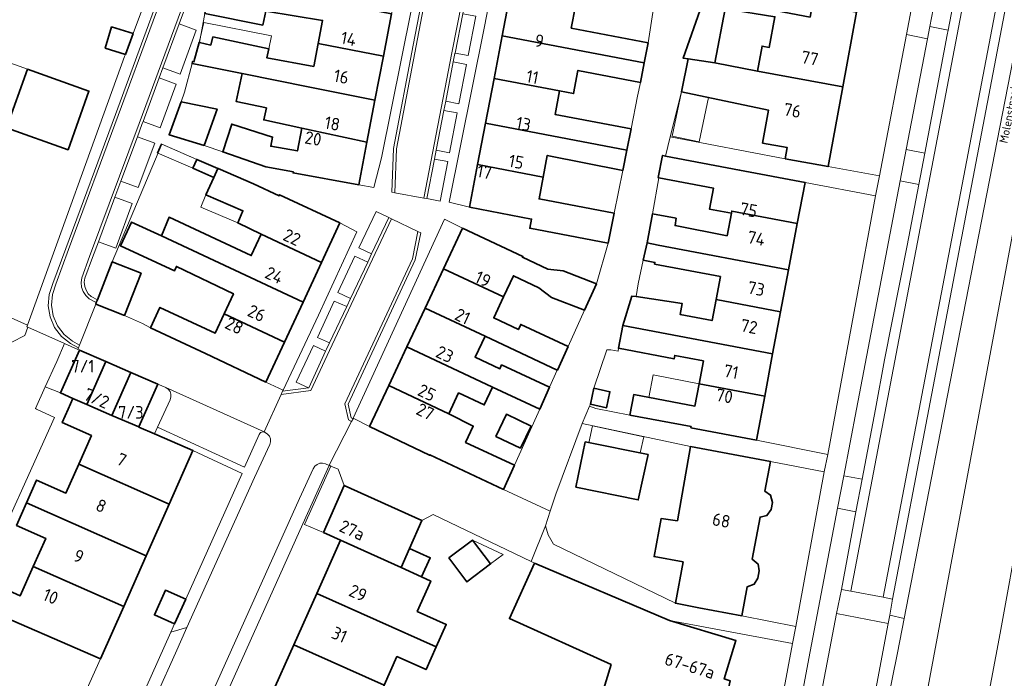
# Model space of a CAD drawing. Header units: metres. Extents: x 149984 to 156489, y 469398 to 478068.
# Tile 504 of 656: x 154183 to 154288, y 473471 to 473542. Entities that reach past the tile are written whole.
import ezdxf
from ezdxf.enums import TextEntityAlignment as Align

# ---------------------------------------------------------------- set-up
doc = ezdxf.new("R2010")
doc.units = ezdxf.units.M
doc.header["$LTSCALE"] = 0.75
for name, color, linetype, lineweight in [('B-WE-GR-BEPLANTING_CULTUUR_HEESTERS-GV', 252, 'Continuous', 18), ('B-WE-OG-BEBOUWING-GV', 6, 'Continuous', 35), ('B-WE-OG-BEBOUWING-T18', 1, 'Continuous', 18), ('B-WE-OG-BEBOUWING_LUIFEL-GV', 6, 'Continuous', 18), ('B-WE-OG-TERREIN_ERF-GV', 252, 'Continuous', 18), ('B-WE-OG-TERREIN_OEVER-GV', 252, 'Continuous', 18), ('B-WE-OG-TOPOGRAFIE-T18', 7, 'Continuous', 18), ('B-WE-OG-WATER-GV', 252, 'Continuous', 18), ('B-WE-VH-OPENVERHARDING_BETONSTRAATSTEEN-GV', 252, 'Continuous', 18), ('B-WE-VH-OPENVERHARDING_STRAATBAKSTEEN-GV', 252, 'Continuous', 18), ('B-WE-VH-OPENVERHARDING_TEGEL-GV', 252, 'Continuous', 18)]:
    doc.layers.add(name, color=color, linetype=linetype, lineweight=lineweight)
doc.styles.add('NLCS-ISO-M500-T18', font='NLCS-ISO.ttf', dxfattribs={"height": 0.9})
doc.styles.add('NLCS-ISO-M750-T18', font='NLCS-ISO.ttf', dxfattribs={"height": 1.35})

msp = doc.modelspace()

# ---------------------------------------------------------------- linework, layer by layer
at = {"layer": 'B-WE-GR-BEPLANTING_CULTUUR_HEESTERS-GV', "flags": 128}
for points in [[(154143.619, 473524.623), (154149.144, 473522.146), (154152.88, 473520.438), (154171.164, 473512.184), (154182.161, 473507.143), (154183.552, 473507.866), (154183.845, 473508.766), (154183.767, 473508.801), (154183.832, 473508.98), (154144.352, 473526.656), (154144.328, 473526.589)], [(154187.344, 473501.744), (154189.374, 473506.312), (154189.213, 473506.383), (154187.779, 473507.019), (154186.944, 473505.097), (154185.726, 473502.409)], [(154195.702, 473498.108), (154195.716, 473498.102), (154197.382, 473497.381), (154197.709, 473498.088), (154199.064, 473501.019), (154199.154, 473501.309), (154199.15, 473501.612), (154199.051, 473501.898), (154198.868, 473502.14), (154198.619, 473502.313), (154197.745, 473502.693)], [(154215.444, 473486.838), (154217.646, 473491.864), (154217.01, 473493.59), (154216.244, 473493.928), (154213.43, 473487.689)]]:
    msp.add_lwpolyline(points, close=True, dxfattribs=at)
at = {"layer": 'B-WE-OG-BEBOUWING-GV', "flags": 128}
for points in [[(154254.379, 473537.424), (154257.24, 473536.968), (154258.333, 473542.735), (154263.669, 473541.907), (154263.062, 473538.632), (154262.296, 473538.777), (154261.789, 473536.105), (154270.904, 473534.435), (154272.365, 473542.407), (154267.673, 473543.267), (154267.417, 473541.871), (154263.868, 473542.524), (154264.731, 473547.224), (154256.902, 473548.663), (154255.88, 473543.259), (154253.853, 473537.495)], [(154221.841, 473537.678), (154222.714, 473542.226), (154203.627, 473545.959), (154202.778, 473542.248), (154208.956, 473541.014), (154209.282, 473542.489), (154215.344, 473541.511), (154214.873, 473539.055)], [(154250.112, 473539.126), (154241.916, 473540.697), (154242.36, 473543.015), (154235.39, 473544.347), (154234.535, 473539.874), (154249.7, 473536.977)], [(154192.109, 473538.561), (154194.279, 473537.882), (154195.101, 473540.103), (154192.816, 473540.818)], [(154220.941, 473532.99), (154221.841, 473537.678), (154214.873, 473539.055), (154214.402, 473536.601), (154209.405, 473537.501), (154209.611, 473538.479), (154203.623, 473539.742), (154203.406, 473538.868), (154202.213, 473539.153), (154202.151, 473539.168), (154201.609, 473537.087), (154201.463, 473537.125), (154201.404, 473536.898), (154206.741, 473535.831), (154213.967, 473534.385)], [(154234.535, 473539.874), (154233.665, 473535.32), (154240.665, 473533.983), (154242.149, 473533.7), (154242.622, 473536.174), (154249.3, 473534.893), (154249.7, 473536.977)], [(154261.789, 473536.105), (154257.24, 473536.968), (154254.379, 473537.424), (154253.688, 473533.89), (154262.982, 473531.925), (154262.34, 473528.414), (154264.986, 473527.93), (154264.768, 473526.74), (154269.341, 473525.902), (154270.904, 473534.435)], [(154183.819, 473536.305), (154181.595, 473530.041), (154188.167, 473527.707), (154190.391, 473533.972)], [(154213.118, 473530.007), (154220.08, 473528.506), (154220.941, 473532.99), (154213.967, 473534.385), (154206.741, 473535.831), (154206.1, 473532.859), (154209.339, 473532.16), (154209.063, 473530.881)], [(154247.833, 473527.646), (154248.29, 473529.932), (154240.187, 473531.48), (154240.665, 473533.983), (154233.665, 473535.32), (154232.749, 473530.528)], [(154200.234, 473532.821), (154198.955, 473529.307), (154202.703, 473528.156), (154204.076, 473532.041)], [(154220.08, 473528.506), (154213.118, 473530.007), (154212.657, 473527.57), (154209.803, 473528.084), (154210.008, 473529.053), (154205.645, 473530.447), (154204.687, 473527.467), (154209.27, 473525.876), (154212.222, 473525.344), (154212.201, 473525.226), (154219.208, 473523.963)], [(154247.4, 473525.481), (154247.833, 473527.646), (154232.749, 473530.528), (154231.906, 473526.115), (154238.907, 473524.778), (154239.351, 473527.102)], [(154259.011, 473520.922), (154259.056, 473521.162), (154266.051, 473519.84), (154266.878, 473524.214), (154259.881, 473525.532), (154251.991, 473527.018), (154251.684, 473527.076), (154251.646, 473527.083), (154251.202, 473524.725), (154251.278, 473524.71), (154257.098, 473523.614), (154256.674, 473521.364)], [(154203.743, 473524.748), (154204.174, 473525.689), (154201.913, 473526.67), (154201.501, 473525.721)], [(154231.036, 473521.561), (154237.666, 473520.295), (154237.478, 473519.313), (154245.847, 473517.715), (154246.488, 473520.921), (154238.463, 473522.455), (154238.907, 473524.778), (154231.906, 473526.115)], [(154208.782, 473518.677), (154215.236, 473515.671), (154217.204, 473519.895), (154210.759, 473522.895), (154210.712, 473522.796), (154207.974, 473524.07), (154204.177, 473525.695), (154204.174, 473525.689), (154203.743, 473524.748), (154202.887, 473522.877), (154206.843, 473521.189), (154206.287, 473519.885), (154206.293, 473519.882)], [(154251.185, 473517.529), (154265.117, 473514.896), (154266.051, 473519.84), (154259.056, 473521.162), (154259.011, 473520.922), (154258.555, 473518.514), (154252.995, 473519.611), (154253.109, 473520.391), (154250.594, 473520.866), (154250.006, 473517.751)], [(154198.128, 473518.498), (154194.937, 473519.98), (154193.755, 473517.443), (154199.512, 473514.763), (154199.74, 473515.252), (154205.827, 473512.331), (154204.824, 473510.178), (154211.278, 473507.173), (154213.269, 473511.446)], [(154198.128, 473518.498), (154213.269, 473511.446), (154215.236, 473515.671), (154208.782, 473518.677), (154207.727, 473516.412), (154198.95, 473520.495)], [(154230.3, 473519.337), (154228.267, 473515.002), (154234.674, 473511.997), (154235.724, 473514.249), (154238.452, 473512.978), (154239.793, 473511.929), (154243.325, 473510.583), (154244.599, 473513.4), (154241.031, 473514.763), (154239.407, 473514.947), (154236.691, 473516.22), (154236.738, 473516.318)], [(154265.117, 473514.896), (154251.185, 473517.529), (154250.006, 473517.751), (154249.603, 473515.915), (154250.836, 473515.682), (154250.801, 473515.494), (154257.836, 473514.164), (154257.373, 473511.713), (154264.27, 473510.411)], [(154194.177, 473510.013), (154195.954, 473514.526), (154192.887, 473515.744), (154191.293, 473511.695), (154191.171, 473511.385), (154191.11, 473511.231), (154191.123, 473511.226)], [(154226.299, 473510.807), (154232.717, 473507.796), (154240.409, 473504.188), (154240.43, 473504.178), (154241.563, 473506.684), (154236.513, 473509.052), (154236.258, 473508.511), (154233.624, 473509.746), (154234.674, 473511.997), (154228.267, 473515.002)], [(154263.422, 473505.925), (154264.27, 473510.411), (154257.373, 473511.713), (154256.948, 473509.462), (154253.545, 473510.105), (154253.767, 473511.281), (154248.842, 473512.019), (154248.382, 473512.088), (154247.411, 473508.95)], [(154211.278, 473507.173), (154204.824, 473510.178), (154203.864, 473508.116), (154197.966, 473510.871), (154196.956, 473508.705), (154202.855, 473505.948), (154209.288, 473502.899)], [(154232.717, 473507.796), (154226.299, 473510.807), (154224.349, 473506.651), (154233.497, 473502.36), (154238.536, 473500.003), (154238.543, 473500), (154239.594, 473502.35), (154234.472, 473504.737), (154234.282, 473504.328), (154231.64, 473505.562)], [(154262.568, 473501.407), (154263.422, 473505.925), (154247.411, 473508.95), (154246.949, 473506.504), (154252.9, 473505.379), (154252.969, 473505.743), (154256.031, 473505.165), (154255.571, 473502.729)], [(154192.182, 473505.098), (154189.374, 473506.312), (154187.344, 473501.744), (154188.679, 473501.152), (154190.146, 473500.516)], [(154228.834, 473499.521), (154229.872, 473501.74), (154232.606, 473500.458), (154233.497, 473502.36), (154224.349, 473506.651), (154222.417, 473502.531)], [(154192.845, 473499.346), (154194.881, 473503.931), (154192.182, 473505.098), (154190.146, 473500.516)], [(154194.881, 473503.931), (154192.845, 473499.346), (154195.702, 473498.108), (154197.745, 473502.693)], [(154261.679, 473496.7), (154262.568, 473501.407), (154255.571, 473502.729), (154255.118, 473500.332), (154248.592, 473501.559), (154248.179, 473499.367), (154254.705, 473498.14), (154254.683, 473498.023)], [(154235.833, 473494.019), (154230.624, 473496.463), (154231.435, 473498.193), (154228.834, 473499.521), (154222.417, 473502.531), (154220.363, 473498.153), (154226.78, 473495.093), (154226.804, 473495.142), (154234.677, 473491.448)], [(154244.33, 473502.24), (154243.96, 473500.524), (154245.673, 473500.155), (154246.043, 473501.871)], [(154198.961, 473489.867), (154201.503, 473495.599), (154197.641, 473497.269), (154197.382, 473497.381), (154195.716, 473498.102), (154195.702, 473498.108), (154192.845, 473499.346), (154190.146, 473500.516), (154188.679, 473501.152), (154188.167, 473500), (154187.534, 473498.574), (154190.65, 473497.19), (154189.3, 473494.152)], [(154236.48, 473495.842), (154237.611, 473498.21), (154234.991, 473499.462), (154233.859, 473497.094)], [(154242.41, 473491.68), (154249.06, 473490.32), (154250.12, 473495.16), (154243.4, 473496.51)], [(154262.586, 473491.244), (154263.177, 473494.438), (154254.633, 473496.017), (154253.249, 473488.087), (154251.517, 473488.348), (154250.762, 473484.267), (154253.859, 473483.694), (154253.043, 473479.279), (154255.537, 473478.797), (154260.127, 473477.948), (154260.7, 473481.045), (154261.461, 473481.311), (154261.834, 473481.954), (154261.98, 473482.741), (154261.861, 473483.475), (154261.246, 473483.995), (154262.077, 473488.491), (154262.801, 473488.655), (154263.252, 473489.288), (154263.391, 473490.058), (154263.207, 473490.81)], [(154196.516, 473484.353), (154198.961, 473489.867), (154189.3, 473494.152), (154187.921, 473491.049), (154184.805, 473492.433), (154183.734, 473490.022)], [(154215.444, 473486.838), (154217.266, 473486.015), (154223.726, 473483.093), (154224.636, 473485.139), (154225.961, 473488.119), (154217.646, 473491.864)], [(154183.734, 473490.022), (154182.658, 473487.6), (154185.774, 473486.216), (154184.441, 473483.216), (154194.11, 473478.928), (154196.516, 473484.353)], [(154214.721, 473480.323), (154227.482, 473474.617), (154228.562, 473477.032), (154225.45, 473478.424), (154226.897, 473481.66), (154225.925, 473482.099), (154223.726, 473483.093), (154217.266, 473486.015)], [(154228.821, 473484.123), (154230.76, 473481.567), (154233.285, 473483.483), (154231.346, 473486.038)], [(154224.636, 473485.139), (154223.726, 473483.093), (154225.925, 473482.099), (154226.847, 473484.14)], [(154191.636, 473473.349), (154194.11, 473478.928), (154184.441, 473483.216), (154183.054, 473480.092), (154179.937, 473481.476), (154178.797, 473478.909)], [(154237.973, 473483.582), (154235.295, 473477.65), (154246.157, 473472.741), (154245.101, 473469.266), (154257.661, 473465.443), (154258.871, 473471.013), (154258.254, 473471.216), (154259.496, 473475.302), (154252.407, 473477.458)], [(154199.538, 473477.076), (154200.721, 473479.706), (154198.564, 473480.676), (154197.382, 473478.046)], [(154212.269, 473474.841), (154221.918, 473470.527), (154223.29, 473473.595), (154226.403, 473472.203), (154227.482, 473474.617), (154214.721, 473480.323)], [(154221.918, 473470.527), (154212.269, 473474.841), (154209.82, 473469.364), (154222.582, 473463.658), (154223.66, 473466.069), (154220.547, 473467.461)]]:
    msp.add_lwpolyline(points, close=True, dxfattribs=at)
at = {"layer": 'B-WE-OG-BEBOUWING_LUIFEL-GV', "flags": 128}
for points in [[(154209.611, 473538.479), (154209.886, 473539.864), (154202.66, 473541.299), (154202.151, 473539.168), (154203.406, 473538.868), (154203.623, 473539.742)], [(154181.595, 473530.041), (154183.819, 473536.305), (154180.108, 473537.623), (154177.884, 473531.359)], [(154253.688, 473533.89), (154252.69, 473529.167), (154255.562, 473528.56), (154256.561, 473533.283)], [(154201.501, 473525.721), (154201.913, 473526.67), (154198.099, 473528.325), (154197.687, 473527.376)], [(154202.887, 473522.877), (154202.331, 473521.572), (154206.287, 473519.885), (154206.843, 473521.189)], [(154255.571, 473502.729), (154250.653, 473503.659), (154250.2, 473501.257), (154255.118, 473500.332)], [(154249.283, 473495.328), (154249.651, 473497.069), (154244.161, 473498.228), (154243.8, 473496.43)], [(154233.285, 473483.483), (154234.636, 473484.5), (154231.346, 473486.038)]]:
    msp.add_lwpolyline(points, close=True, dxfattribs=at)
at = {"layer": 'B-WE-OG-TERREIN_ERF-GV', "flags": 128}
for points in [[(154144.352, 473526.656), (154183.832, 473508.98), (154194.2, 473537.669), (154194.279, 473537.882), (154192.109, 473538.561), (154192.816, 473540.818), (154195.101, 473540.103), (154197.057, 473545.386), (154202.514, 473559.88), (154204.686, 473559.153), (154225.836, 473555.212), (154227.276, 473555.606), (154228.817, 473563.365), (154229.44, 473566.556), (154229.499, 473566.856), (154233.625, 473587.752), (154222.397, 473590.664), (154220.929, 473591.337), (154219.349, 473588.054), (154211.724, 473591.725), (154213.6, 473595.61)], [(154272.365, 473542.407), (154270.904, 473534.435), (154269.341, 473525.902), (154274.828, 473524.931), (154277.727, 473539.989), (154279.417, 473549.065)], [(154196.421, 473470.144), (154199.139, 473476.188), (154199.538, 473477.076), (154197.382, 473478.046), (154198.564, 473480.676), (154200.721, 473479.706), (154206.764, 473493.146), (154201.503, 473495.599), (154198.961, 473489.867), (154196.516, 473484.353), (154194.11, 473478.928), (154191.636, 473473.349), (154188.565, 473466.56)], [(154209.82, 473469.364), (154212.269, 473474.841), (154214.721, 473480.323), (154217.266, 473486.015), (154215.444, 473486.838), (154213.43, 473487.689), (154216.244, 473493.928), (154216.048, 473494.015), (154216.041, 473494.002), (154213.239, 473487.77), (154201.517, 473461.696)], [(154245.101, 473469.266), (154246.157, 473472.741), (154235.295, 473477.65), (154237.973, 473483.582), (154237.625, 473483.749), (154227.17, 473488.75), (154225.961, 473488.119), (154224.636, 473485.139), (154226.847, 473484.14), (154225.925, 473482.099), (154226.897, 473481.66), (154225.45, 473478.424), (154228.562, 473477.032), (154227.482, 473474.617), (154226.403, 473472.203), (154223.29, 473473.595), (154221.918, 473470.527)], [(154188.565, 473466.56), (154191.636, 473473.349), (154178.797, 473478.909)], [(154262.942, 473461.071), (154265.553, 473474.982), (154263.267, 473475.428), (154252.407, 473477.458), (154259.496, 473475.302), (154258.254, 473471.216)]]:
    msp.add_lwpolyline(points, dxfattribs=at)
for points in [[(154224.486, 473551.461), (154223.585, 473546.767), (154222.714, 473542.226), (154221.841, 473537.678), (154220.941, 473532.99), (154220.08, 473528.506), (154219.208, 473523.963), (154220.83, 473523.66), (154221.64, 473526.85), (154224.85, 473542.74), (154226.414, 473551.131)], [(154233.665, 473535.32), (154234.535, 473539.874), (154235.39, 473544.347), (154236.291, 473549.064), (154234.308, 473549.448), (154232.57, 473540.49), (154228.87, 473522.09), (154231.036, 473521.561), (154231.906, 473526.115), (154232.749, 473530.528)], [(154242.36, 473543.015), (154241.916, 473540.697), (154250.112, 473539.126), (154250.766, 473543.294), (154250.106, 473542.694), (154247.561, 473543.178), (154247.762, 473544.239), (154245.749, 473544.656), (154245.789, 473544.861), (154242.824, 473545.441)], [(154257.24, 473536.968), (154261.789, 473536.105), (154262.296, 473538.777), (154263.062, 473538.632), (154263.669, 473541.907), (154258.333, 473542.735)], [(154202.778, 473542.248), (154202.213, 473539.153), (154203.406, 473538.868), (154203.623, 473539.742), (154209.611, 473538.479), (154209.405, 473537.501), (154214.402, 473536.601), (154214.873, 473539.055), (154215.344, 473541.511), (154209.282, 473542.489), (154208.956, 473541.014)], [(154200.614, 473533.865), (154200.234, 473532.821), (154204.076, 473532.041), (154202.703, 473528.156), (154204.687, 473527.467), (154205.645, 473530.447), (154210.008, 473529.053), (154209.803, 473528.084), (154212.657, 473527.57), (154213.118, 473530.007), (154209.063, 473530.881), (154209.339, 473532.16), (154206.1, 473532.859), (154206.741, 473535.831), (154201.404, 473536.898)], [(154190.391, 473533.972), (154188.167, 473527.707), (154181.595, 473530.041), (154183.819, 473536.305)], [(154240.665, 473533.983), (154240.187, 473531.48), (154248.29, 473529.932), (154248.989, 473533.423), (154249.3, 473534.893), (154242.622, 473536.174), (154242.149, 473533.7)], [(154253.688, 473533.89), (154252.47, 473529.07), (154264.768, 473526.74), (154264.986, 473527.93), (154262.34, 473528.414), (154262.982, 473531.925)], [(154204.824, 473510.178), (154205.827, 473512.331), (154199.74, 473515.252), (154199.512, 473514.763), (154193.755, 473517.443), (154194.937, 473519.98), (154198.128, 473518.498), (154198.95, 473520.495), (154207.727, 473516.412), (154208.782, 473518.677), (154206.293, 473519.882), (154206.287, 473519.885), (154206.843, 473521.189), (154202.887, 473522.877), (154203.743, 473524.748), (154201.501, 473525.721), (154201.913, 473526.67), (154198.18, 473528.29), (154192.887, 473515.744), (154195.954, 473514.526), (154194.177, 473510.013), (154196.1, 473509.14), (154196.956, 473508.705), (154197.966, 473510.871), (154203.864, 473508.116)], [(154247.4, 473525.481), (154239.351, 473527.102), (154238.907, 473524.778), (154238.463, 473522.455), (154246.488, 473520.921)], [(154251.278, 473524.71), (154250.594, 473520.866), (154253.109, 473520.391), (154252.995, 473519.611), (154258.555, 473518.514), (154259.011, 473520.922), (154256.674, 473521.364), (154257.098, 473523.614)], [(154264.27, 473510.411), (154263.422, 473505.925), (154262.568, 473501.407), (154261.679, 473496.7), (154269.301, 473495.178), (154270.19, 473500), (154274.389, 473522.767), (154266.878, 473524.214), (154266.051, 473519.84), (154265.117, 473514.896)], [(154219.01, 473518.93), (154217.204, 473519.895), (154215.236, 473515.671), (154213.269, 473511.446), (154211.278, 473507.173), (154209.288, 473502.899), (154211.119, 473502.043), (154214.92, 473510.03)], [(154228.267, 473515.002), (154230.3, 473519.337), (154228.364, 473520.301), (154218.628, 473499.04), (154220.363, 473498.153), (154222.417, 473502.531), (154224.349, 473506.651), (154226.299, 473510.807)], [(154250.836, 473515.682), (154249.603, 473515.915), (154249.05, 473513.39), (154248.842, 473512.019), (154253.767, 473511.281), (154253.545, 473510.105), (154256.948, 473509.462), (154257.373, 473511.713), (154257.836, 473514.164), (154250.801, 473515.494)], [(154241.563, 473506.684), (154243.325, 473510.583), (154239.793, 473511.929), (154238.452, 473512.978), (154235.724, 473514.249), (154234.674, 473511.997), (154233.624, 473509.746), (154236.258, 473508.511), (154236.513, 473509.052)], [(154232.717, 473507.796), (154231.64, 473505.562), (154234.282, 473504.328), (154234.472, 473504.737), (154239.594, 473502.35), (154240.409, 473504.188)], [(154243.844, 473500.319), (154244.523, 473500.063), (154248.179, 473499.367), (154248.592, 473501.559), (154255.118, 473500.332), (154255.571, 473502.729), (154256.031, 473505.165), (154252.969, 473505.743), (154252.9, 473505.379), (154246.949, 473506.504), (154246.918, 473506.206), (154246.133, 473506.334), (154245.72, 473506.35), (154244.33, 473502.24), (154246.043, 473501.871), (154245.673, 473500.155), (154243.96, 473500.524)], [(154177.918, 473479.594), (154178.797, 473478.909), (154179.937, 473481.476), (154183.054, 473480.092), (154184.441, 473483.216), (154185.774, 473486.216), (154182.658, 473487.6), (154183.734, 473490.022), (154184.805, 473492.433), (154187.921, 473491.049), (154189.3, 473494.152), (154190.65, 473497.19), (154187.534, 473498.574), (154188.167, 473500), (154188.679, 473501.152), (154187.344, 473501.744), (154185.726, 473502.409), (154184.664, 473500.066), (154184.804, 473500), (154186.707, 473499.107), (154178.943, 473481.953)], [(154233.497, 473502.36), (154232.606, 473500.458), (154229.872, 473501.74), (154228.834, 473499.521), (154231.435, 473498.193), (154230.624, 473496.463), (154235.833, 473494.019), (154238.186, 473499.211), (154238.536, 473500.003)], [(154236.48, 473495.842), (154233.859, 473497.094), (154234.991, 473499.462), (154237.611, 473498.21)], [(154239.665, 473489.108), (154239.16, 473487.57), (154239.44, 473486.6), (154240, 473485.58), (154253.043, 473479.279), (154253.859, 473483.694), (154250.762, 473484.267), (154251.517, 473488.348), (154253.249, 473488.087), (154254.633, 473496.017), (154243.06, 473498.46), (154240.26, 473490.92)], [(154242.41, 473491.68), (154243.4, 473496.51), (154250.12, 473495.16), (154249.06, 473490.32)], [(154263.177, 473494.438), (154262.586, 473491.244), (154263.207, 473490.81), (154263.391, 473490.058), (154263.252, 473489.288), (154262.801, 473488.655), (154262.077, 473488.491), (154261.246, 473483.995), (154261.861, 473483.475), (154261.98, 473482.741), (154261.834, 473481.954), (154261.461, 473481.311), (154260.7, 473481.045), (154260.127, 473477.948), (154265.88, 473476.809), (154268.915, 473493.319)], [(154228.821, 473484.123), (154231.346, 473486.038), (154233.285, 473483.483), (154230.76, 473481.567)]]:
    msp.add_lwpolyline(points, close=True, dxfattribs=at)
at = {"layer": 'B-WE-OG-TERREIN_OEVER-GV', "flags": 128}
for points in [[(154298.207, 473567.724), (154298.099, 473567.743), (154295.502, 473566.078), (154295.313, 473566.294), (154295.224, 473566.445), (154294.71, 473566.087), (154281.82, 473500), (154277.468, 473477.657), (154276.754, 473473.985), (154275.659, 473468.558), (154275.06, 473465.714), (154274.86, 473464.687), (154274.125, 473460.906), (154271.907, 473448.685), (154261.467, 473391.149), (154261.53, 473391.134), (154265.097, 473390.34), (154266.59, 473398.31)], [(154292.07, 473500), (154287.71, 473476.08), (154282.51, 473448.53), (154277.74, 473422.49), (154271.423, 473389.053), (154274.002, 473388.798), (154274.475, 473389.662), (154278.754, 473412.751), (154287.927, 473461.695), (154292.247, 473485.028), (154295.063, 473500), (154302.447, 473539.282), (154306.517, 473560.765), (154306.591, 473562.088), (154306.701, 473564.056), (154306.358, 473564.098), (154304.733, 473566.567)]]:
    msp.add_lwpolyline(points, close=True, dxfattribs=at)
at = {"layer": 'B-WE-OG-WATER-GV', "flags": 128}
msp.add_lwpolyline([(154271.423, 473389.053), (154277.74, 473422.49), (154282.51, 473448.53), (154287.71, 473476.08), (154292.07, 473500), (154304.733, 473566.567), (154298.207, 473567.724), (154266.59, 473398.31)], dxfattribs=at)
at = {"layer": 'B-WE-VH-OPENVERHARDING_BETONSTRAATSTEEN-GV', "flags": 128}
for points in [[(154282.181, 473540.471), (154282.068, 473539.982), (154279.669, 473527.341), (154279.029, 473523.99), (154277.78, 473517.473), (154275.379, 473505.257), (154274.397, 473500), (154272.995, 473492.517), (154272.319, 473489.053), (154270.766, 473480.769), (154271.774, 473480.581), (154287.987, 473565.376), (154286.97, 473565.551), (154286.001, 473560.462), (154284.935, 473554.866), (154283.587, 473547.927)], [(154280.111, 473500), (154288.322, 473543.017), (154292.37, 473564.119), (154292.488, 473564.531), (154291.453, 473564.74), (154275.239, 473479.936), (154276.239, 473479.712)], [(154280.199, 473540.861), (154282.181, 473540.471), (154283.587, 473547.927), (154281.625, 473548.293)], [(154231.713, 473541.966), (154230.317, 473542.229), (154229.495, 473538.03), (154230.887, 473537.757)], [(154200.022, 473541.129), (154198.289, 473536.452), (154200.12, 473535.785), (154201.849, 473540.451)], [(154279.669, 473527.341), (154282.068, 473539.982), (154282.181, 473540.471), (154280.199, 473540.861), (154279.947, 473539.542), (154277.683, 473527.718)], [(154229.893, 473532.6), (154230.708, 473536.812), (154229.312, 473537.083), (154228.495, 473532.871)], [(154198, 473530.045), (154199.722, 473534.697), (154197.89, 473535.376), (154196.17, 473530.732)], [(154228.306, 473531.892), (154227.483, 473527.646), (154228.907, 473527.377), (154229.712, 473531.643)], [(154193.799, 473524.348), (154195.656, 473523.665), (154197.417, 473528.402), (154195.561, 473529.092)], [(154277.683, 473527.718), (154277.059, 473524.398), (154279.029, 473523.99), (154279.669, 473527.341)], [(154227.301, 473526.708), (154226.482, 473522.48), (154227.913, 473522.218), (154228.733, 473526.451)], [(154271.007, 473492.902), (154272.995, 473492.517), (154274.397, 473500), (154275.379, 473505.257), (154277.78, 473517.473), (154279.029, 473523.99), (154277.059, 473524.398), (154272.371, 473500)], [(154149.144, 473522.146), (154147.846, 473519.216), (154181.038, 473504.202), (154179.176, 473500.251), (154176.686, 473494.738), (154179.784, 473493.34), (154177.092, 473487.381), (154177.248, 473487.31), (154175.473, 473483.448), (154176.407, 473483.064), (154178.943, 473481.953), (154186.707, 473499.107), (154184.804, 473500), (154184.664, 473500.066), (154185.726, 473502.409), (154186.944, 473505.097), (154187.779, 473507.019), (154183.845, 473508.766), (154183.552, 473507.866), (154182.161, 473507.143), (154171.164, 473512.184), (154152.88, 473520.438)], [(154193.267, 473517.212), (154195.019, 473521.963), (154193.167, 473522.646), (154191.393, 473517.871)], [(154222.357, 473520.493), (154221.062, 473521.104), (154219.23, 473517.225), (154220.577, 473516.589), (154222.407, 473520.469)], [(154216.963, 473512.457), (154218.328, 473511.818), (154220.162, 473515.708), (154218.783, 473516.352)], [(154217.919, 473510.95), (154216.575, 473511.55), (154214.786, 473507.673), (154216.09, 473507.071)], [(154213.824, 473502.282), (154213.868, 473502.287), (154215.674, 473506.185), (154214.375, 473506.814), (154212.518, 473502.901)], [(154206.992, 473493.833), (154208.566, 473497.286), (154208.628, 473497.408), (154208.725, 473497.505), (154208.846, 473497.568), (154208.981, 473497.592), (154209.116, 473497.574), (154198.619, 473502.313), (154198.868, 473502.14), (154199.051, 473501.898), (154199.15, 473501.612), (154199.154, 473501.309), (154199.064, 473501.019), (154197.709, 473498.088)], [(154272.995, 473492.517), (154271.007, 473492.902), (154270.344, 473489.454), (154272.319, 473489.053)], [(154264.545, 473447.277), (154264.999, 473449.857), (154265.807, 473454.237), (154267.944, 473466.063), (154270.241, 473478.21), (154270.766, 473480.769), (154272.319, 473489.053), (154270.344, 473489.454), (154267.269, 473473.393), (154265.178, 473462.132), (154262.106, 473445.126), (154264.106, 473444.766)], [(154270.766, 473480.769), (154270.241, 473478.21), (154275.777, 473477.128), (154275.933, 473478), (154276.239, 473479.712), (154275.239, 473479.936), (154271.774, 473480.581)], [(154270.241, 473478.21), (154267.944, 473466.063), (154265.807, 473454.237), (154264.999, 473449.857), (154268.799, 473449.173), (154271.751, 473465.331), (154273.474, 473464.974), (154275.777, 473477.128)]]:
    msp.add_lwpolyline(points, close=True, dxfattribs=at)
at = {"layer": 'B-WE-VH-OPENVERHARDING_STRAATBAKSTEEN-GV', "flags": 128}
for points in [[(154292.488, 473564.531), (154292.37, 473564.119), (154288.322, 473543.017), (154280.111, 473500), (154276.239, 473479.712), (154275.933, 473478), (154277.468, 473477.657), (154281.82, 473500), (154294.71, 473566.087), (154295.224, 473566.445), (154295.313, 473566.294), (154297.94, 473568.19), (154298.283, 473568.129), (154298.839, 473570.986)], [(154197.057, 473545.386), (154195.101, 473540.103), (154194.279, 473537.882), (154194.2, 473537.669), (154183.832, 473508.98), (154183.767, 473508.801), (154183.845, 473508.766), (154187.779, 473507.019), (154189.213, 473506.383), (154189.277, 473506.546), (154188.407, 473507.019), (154187.459, 473507.775), (154186.721, 473508.738), (154186.239, 473509.851), (154186.039, 473511.048), (154186.135, 473512.258), (154186.521, 473513.408), (154187.909, 473517.159), (154193.21, 473531.482), (154200.668, 473551.718)], [(154200.668, 473551.718), (154193.21, 473531.482), (154187.909, 473517.159), (154186.521, 473513.408), (154186.135, 473512.258), (154186.039, 473511.048), (154186.239, 473509.851), (154186.721, 473508.738), (154187.459, 473507.775), (154188.407, 473507.019), (154189.277, 473506.546), (154189.398, 473506.855), (154188.629, 473507.274), (154187.73, 473507.992), (154187.032, 473508.906), (154186.575, 473509.961), (154186.387, 473511.096), (154186.479, 473512.243), (154186.845, 473513.334), (154188.219, 473517.044), (154193.52, 473531.367), (154200.977, 473551.603)], [(154200.977, 473551.603), (154193.52, 473531.367), (154188.219, 473517.044), (154186.845, 473513.334), (154186.479, 473512.243), (154186.387, 473511.096), (154186.575, 473509.961), (154187.032, 473508.906), (154187.73, 473507.992), (154188.629, 473507.274), (154189.398, 473506.855), (154191.11, 473511.231), (154191.171, 473511.385), (154190.422, 473511.784), (154190.048, 473512.128), (154189.768, 473512.552), (154189.6, 473513.031), (154189.554, 473513.536), (154189.632, 473514.038), (154190.462, 473516.313), (154195.737, 473530.514), (154203.372, 473551.12)], [(154203.372, 473551.12), (154195.737, 473530.514), (154190.462, 473516.313), (154189.632, 473514.038), (154189.554, 473513.536), (154189.6, 473513.031), (154189.768, 473512.552), (154190.048, 473512.128), (154190.422, 473511.784), (154191.171, 473511.385), (154191.293, 473511.695), (154190.642, 473512.041), (154190.32, 473512.337), (154190.08, 473512.702), (154189.935, 473513.115), (154189.896, 473513.551), (154189.964, 473513.984), (154190.772, 473516.199), (154191.393, 473517.871), (154193.167, 473522.646), (154193.799, 473524.348), (154195.561, 473529.092), (154196.046, 473530.399), (154196.17, 473530.732), (154197.89, 473535.376), (154198.289, 473536.452), (154200.022, 473541.129), (154203.681, 473551.005)], [(154203.681, 473551.005), (154200.022, 473541.129), (154201.849, 473540.451), (154200.12, 473535.785), (154198.289, 473536.452), (154197.89, 473535.376), (154199.722, 473534.697), (154198, 473530.045), (154196.17, 473530.732), (154196.046, 473530.399), (154195.561, 473529.092), (154197.417, 473528.402), (154195.656, 473523.665), (154193.799, 473524.348), (154193.167, 473522.646), (154195.019, 473521.963), (154193.267, 473517.212), (154191.393, 473517.871), (154190.772, 473516.199), (154189.964, 473513.984), (154189.896, 473513.551), (154189.935, 473513.115), (154190.08, 473512.702), (154190.32, 473512.337), (154190.642, 473512.041), (154191.293, 473511.695), (154192.887, 473515.744), (154198.18, 473528.29), (154201.913, 473526.67), (154204.174, 473525.689), (154204.177, 473525.695), (154207.974, 473524.07), (154210.712, 473522.796), (154210.759, 473522.895), (154217.204, 473519.895), (154219.01, 473518.93), (154214.92, 473510.03), (154211.119, 473502.043), (154211.071, 473501.936), (154213.824, 473502.282), (154212.518, 473502.901), (154214.375, 473506.814), (154215.674, 473506.185), (154215.782, 473506.42), (154216.09, 473507.071), (154214.786, 473507.673), (154216.575, 473511.55), (154217.919, 473510.95), (154218.328, 473511.818), (154216.963, 473512.457), (154218.783, 473516.352), (154220.162, 473515.708), (154220.577, 473516.589), (154219.23, 473517.225), (154221.062, 473521.104), (154222.357, 473520.493), (154222.407, 473520.469), (154222.704, 473520.326), (154225.524, 473518.971), (154225.831, 473518.824), (154225.25, 473515.943), (154218.069, 473500.536), (154218.392, 473499.086), (154218.6, 473498.985), (154218.628, 473499.04), (154228.364, 473520.301), (154230.3, 473519.337), (154236.738, 473516.318), (154236.691, 473516.22), (154239.407, 473514.947), (154241.031, 473514.763), (154244.599, 473513.4), (154245.847, 473517.715), (154237.478, 473519.313), (154237.666, 473520.295), (154231.036, 473521.561), (154228.87, 473522.09), (154232.57, 473540.49), (154234.308, 473549.448)], [(154227.291, 473550.675), (154225.034, 473538.863), (154222.912, 473527.85), (154222.739, 473523.168), (154223.051, 473523.11), (154223.236, 473527.788), (154225.358, 473538.801), (154227.638, 473550.737)], [(154231.713, 473541.966), (154230.887, 473537.757), (154229.495, 473538.03), (154229.486, 473537.985), (154229.312, 473537.083), (154230.708, 473536.812), (154229.893, 473532.6), (154228.495, 473532.871), (154228.306, 473531.892), (154229.712, 473531.643), (154228.907, 473527.377), (154227.483, 473527.646), (154227.301, 473526.708), (154228.733, 473526.451), (154227.913, 473522.218), (154226.482, 473522.48), (154226.157, 473522.54), (154223.051, 473523.11), (154222.739, 473523.168), (154222.912, 473527.85), (154225.034, 473538.863), (154227.291, 473550.675)], [(154227.638, 473550.737), (154225.358, 473538.801), (154223.236, 473527.788), (154223.051, 473523.11), (154226.157, 473522.54), (154229.162, 473538.048), (154231.32, 473549.067)], [(154224.85, 473542.74), (154221.64, 473526.85), (154220.83, 473523.66), (154219.208, 473523.963), (154212.201, 473525.226), (154212.222, 473525.344), (154209.27, 473525.876), (154204.687, 473527.467), (154202.703, 473528.156), (154198.955, 473529.307), (154200.234, 473532.821), (154200.614, 473533.865), (154201.404, 473536.898), (154201.463, 473537.125), (154201.609, 473537.087), (154202.151, 473539.168), (154202.213, 473539.153), (154202.778, 473542.248)], [(154250.766, 473543.294), (154250.112, 473539.126), (154249.7, 473536.977), (154249.3, 473534.893), (154248.989, 473533.423), (154248.29, 473529.932), (154247.833, 473527.646), (154247.4, 473525.481), (154246.488, 473520.921), (154245.847, 473517.715), (154244.599, 473513.4), (154243.325, 473510.583), (154241.563, 473506.684), (154240.43, 473504.178), (154240.409, 473504.188), (154239.594, 473502.35), (154238.543, 473500), (154238.536, 473500.003), (154238.186, 473499.211), (154235.833, 473494.019), (154234.677, 473491.448), (154239.665, 473489.108), (154240.26, 473490.92), (154243.06, 473498.46), (154243.844, 473500.319), (154243.96, 473500.524), (154244.33, 473502.24), (154245.72, 473506.35), (154246.133, 473506.334), (154246.918, 473506.206), (154246.949, 473506.504), (154247.411, 473508.95), (154248.382, 473512.088), (154248.842, 473512.019), (154249.05, 473513.39), (154249.603, 473515.915), (154250.006, 473517.751), (154250.594, 473520.866), (154251.278, 473524.71), (154251.202, 473524.725), (154251.646, 473527.083), (154251.684, 473527.076), (154251.991, 473527.018), (154252.47, 473529.07), (154253.688, 473533.89), (154254.379, 473537.424), (154253.853, 473537.495), (154255.88, 473543.259)], [(154200.717, 473463.398), (154204.517, 473471.872), (154212.876, 473490.471), (154214.352, 473493.641), (154214.515, 473493.905), (154214.751, 473494.107), (154215.039, 473494.226), (154215.349, 473494.25), (154215.651, 473494.178), (154216.041, 473494.002), (154216.048, 473494.015), (154218.449, 473498.692), (154218.105, 473498.859), (154217.723, 473500.573), (154224.934, 473516.047), (154225.524, 473518.971), (154222.704, 473520.326), (154216.081, 473506.28), (154214.091, 473501.983), (154210.913, 473501.583), (154209.116, 473497.574), (154209.139, 473497.566), (154209.162, 473497.557), (154209.183, 473497.548), (154209.205, 473497.536), (154209.225, 473497.524), (154209.477, 473497.353), (154209.667, 473497.114), (154209.777, 473496.83), (154209.798, 473496.526), (154209.727, 473496.23), (154208.065, 473492.708), (154200.849, 473476.699), (154199.632, 473473.956), (154197.689, 473469.608)]]:
    msp.add_lwpolyline(points, dxfattribs=at)
for points in [[(154271.774, 473480.581), (154275.239, 473479.936), (154291.453, 473564.74), (154287.987, 473565.376)], [(154228.306, 473531.892), (154228.495, 473532.871), (154229.312, 473537.083), (154229.486, 473537.985), (154229.495, 473538.03), (154230.317, 473542.229), (154230.51, 473543.214), (154231.337, 473547.438), (154231.608, 473548.824), (154234.307, 473549.849), (154234.358, 473549.839), (154234.4, 473550.167), (154234.277, 473550.19), (154231.32, 473549.067), (154229.162, 473538.048), (154226.157, 473522.54), (154226.482, 473522.48), (154227.301, 473526.708), (154227.483, 473527.646)], [(154213.824, 473502.282), (154211.071, 473501.936), (154210.913, 473501.583), (154214.091, 473501.983), (154216.081, 473506.28), (154222.704, 473520.326), (154222.407, 473520.469), (154220.577, 473516.589), (154220.162, 473515.708), (154218.328, 473511.818), (154217.919, 473510.95), (154216.09, 473507.071), (154215.782, 473506.42), (154215.674, 473506.185), (154213.868, 473502.287)], [(154225.25, 473515.943), (154225.831, 473518.824), (154225.524, 473518.971), (154224.934, 473516.047), (154217.723, 473500.573), (154218.105, 473498.859), (154218.449, 473498.692), (154218.6, 473498.985), (154218.392, 473499.086), (154218.069, 473500.536)], [(154189.374, 473506.312), (154192.182, 473505.098), (154194.881, 473503.931), (154197.745, 473502.693), (154198.619, 473502.313), (154209.116, 473497.574), (154210.913, 473501.583), (154211.071, 473501.936), (154211.119, 473502.043), (154209.288, 473502.899), (154202.855, 473505.948), (154196.956, 473508.705), (154196.1, 473509.14), (154194.177, 473510.013), (154191.123, 473511.226), (154191.11, 473511.231), (154189.398, 473506.855), (154189.277, 473506.546), (154189.213, 473506.383)], [(154239.16, 473487.57), (154239.665, 473489.108), (154234.677, 473491.448), (154226.804, 473495.142), (154226.78, 473495.093), (154220.363, 473498.153), (154218.628, 473499.04), (154218.6, 473498.985), (154218.449, 473498.692), (154216.048, 473494.015), (154216.244, 473493.928), (154217.01, 473493.59), (154217.646, 473491.864), (154225.961, 473488.119), (154227.17, 473488.75), (154237.625, 473483.749)], [(154277.468, 473477.657), (154275.933, 473478), (154275.777, 473477.128), (154273.474, 473464.974), (154274.86, 473464.687), (154275.06, 473465.714), (154275.659, 473468.558), (154276.754, 473473.985)], [(154199.632, 473473.956), (154200.849, 473476.699), (154199.139, 473476.188), (154196.421, 473470.144), (154197.689, 473469.608)]]:
    msp.add_lwpolyline(points, close=True, dxfattribs=at)
at = {"layer": 'B-WE-VH-OPENVERHARDING_TEGEL-GV', "flags": 128}
for points in [[(154283.742, 473572.368), (154281.384, 473559.655), (154280.693, 473555.942), (154280.509, 473554.959), (154280.098, 473552.749), (154279.417, 473549.065), (154277.727, 473539.989), (154279.947, 473539.542), (154280.199, 473540.861), (154281.625, 473548.293), (154282.949, 473555.243), (154284.014, 473560.831), (154285.051, 473566.212), (154287.403, 473567.856), (154287.453, 473568.122), (154287.612, 473569.168)], [(154265.178, 473462.132), (154267.269, 473473.393), (154270.344, 473489.454), (154271.007, 473492.902), (154272.371, 473500), (154277.059, 473524.398), (154277.683, 473527.718), (154279.947, 473539.542), (154277.727, 473539.989), (154274.828, 473524.931), (154274.389, 473522.767), (154270.19, 473500), (154269.301, 473495.178), (154268.915, 473493.319), (154265.88, 473476.809), (154265.553, 473474.982), (154262.942, 473461.071)]]:
    msp.add_lwpolyline(points, dxfattribs=at)
for points in [[(154274.828, 473524.931), (154269.341, 473525.902), (154264.768, 473526.74), (154252.47, 473529.07), (154251.991, 473527.018), (154259.881, 473525.532), (154266.878, 473524.214), (154274.389, 473522.767)], [(154254.633, 473496.017), (154263.177, 473494.438), (154268.915, 473493.319), (154269.301, 473495.178), (154261.679, 473496.7), (154254.683, 473498.023), (154254.705, 473498.14), (154248.179, 473499.367), (154244.523, 473500.063), (154243.844, 473500.319), (154243.06, 473498.46)], [(154197.641, 473497.269), (154201.503, 473495.599), (154206.764, 473493.146), (154200.721, 473479.706), (154199.538, 473477.076), (154199.139, 473476.188), (154200.849, 473476.699), (154208.065, 473492.708), (154209.727, 473496.23), (154209.798, 473496.526), (154209.777, 473496.83), (154209.667, 473497.114), (154209.477, 473497.353), (154209.225, 473497.524), (154209.205, 473497.536), (154209.183, 473497.548), (154209.162, 473497.557), (154209.139, 473497.566), (154209.116, 473497.574), (154208.981, 473497.592), (154208.846, 473497.568), (154208.725, 473497.505), (154208.628, 473497.408), (154208.566, 473497.286), (154206.992, 473493.833), (154197.709, 473498.088), (154197.382, 473497.381)], [(154214.515, 473493.905), (154214.352, 473493.641), (154212.876, 473490.471), (154204.517, 473471.872), (154200.717, 473463.398), (154200.215, 473462.278), (154201.517, 473461.696), (154213.239, 473487.77), (154216.041, 473494.002), (154215.651, 473494.178), (154215.349, 473494.25), (154215.039, 473494.226), (154214.751, 473494.107)], [(154237.973, 473483.582), (154252.407, 473477.458), (154263.267, 473475.428), (154265.553, 473474.982), (154265.88, 473476.809), (154260.127, 473477.948), (154255.537, 473478.797), (154253.043, 473479.279), (154240, 473485.58), (154239.44, 473486.6), (154239.16, 473487.57), (154237.625, 473483.749)]]:
    msp.add_lwpolyline(points, close=True, dxfattribs=at)

# ---------------------------------------------------------------- texts
at = {"layer": 'B-WE-OG-BEBOUWING-T18', "style": 'NLCS-ISO-M750-T18'}
for s, rotation, p in [('14', 349.2, (154218.128, 473539.551)), ('9', 349.2, (154238.503, 473539.33)), ('77', 349.7, (154267.395, 473537.477)), ('16', 349.2, (154217.351, 473535.508)), ('11', 349.2, (154237.766, 473535.472)), ('76', 349.7, (154265.53, 473531.897)), ('18', 349.2, (154216.39, 473530.501)), ('13', 349.2, (154236.809, 473530.463)), ('20', 349.8, (154214.343, 473528.904)), ('15', 349.2, (154236.037, 473526.42)), ('17', 349.2, (154232.635, 473525.328)), ('75', 349.4, (154260.864, 473521.277)), ('22', 335.1, (154212.077, 473518.362)), ('74', 349.3, (154261.68, 473518.249)), ('24', 335.1, (154210.189, 473514.308)), ('19', 334.9, (154232.482, 473513.896)), ('73', 349.3, (154261.663, 473512.875)), ('26', 335.1, (154208.302, 473510.257)), ('21', 334.9, (154230.301, 473509.92)), ('28', 334.7, (154205.913, 473508.925)), ('72', 349.3, (154260.899, 473508.83)), ('23', 334.9, (154228.402, 473505.873)), ('71', 349.3, (154258.988, 473504.002)), ('25', 334.9, (154226.48, 473501.775)), ('7/2', 336.7, (154191.206, 473501.162)), ('70', 349.3, (154258.268, 473501.416)), ('27', 334.6, (154226.311, 473499.748)), ('7', 336.1, (154193.88, 473494.609)), ('8', 336.1, (154191.695, 473489.691)), ('68', 349.6, (154257.942, 473488.129)), ('27a', 335.8, (154218.504, 473487.091)), ('9', 336.1, (154189.304, 473484.309)), ('10', 336.7, (154186.306, 473480.016)), ('29', 336, (154219.132, 473480.388)), ('31', 336, (154217.141, 473475.937)), ('67-67a', 343.1, (154254.579, 473472.616))]:
    msp.add_text(s, height=1.35, rotation=rotation, dxfattribs=at).set_placement(p, align=Align.MIDDLE)
for s, p in [('7/1', (154189.738, 473504.589)), ('7/3', (154194.861, 473499.673))]:
    msp.add_text(s, height=1.35, dxfattribs=at).set_placement(p, align=Align.MIDDLE)
at = {"layer": 'B-WE-OG-TOPOGRAFIE-T18', "style": 'NLCS-ISO-M500-T18'}
msp.add_text('Molenstraat', height=0.9, rotation=78.5, dxfattribs=at).set_placement((154288.675, 473531.476), align=Align.MIDDLE)

doc.saveas('drawing.dxf')
